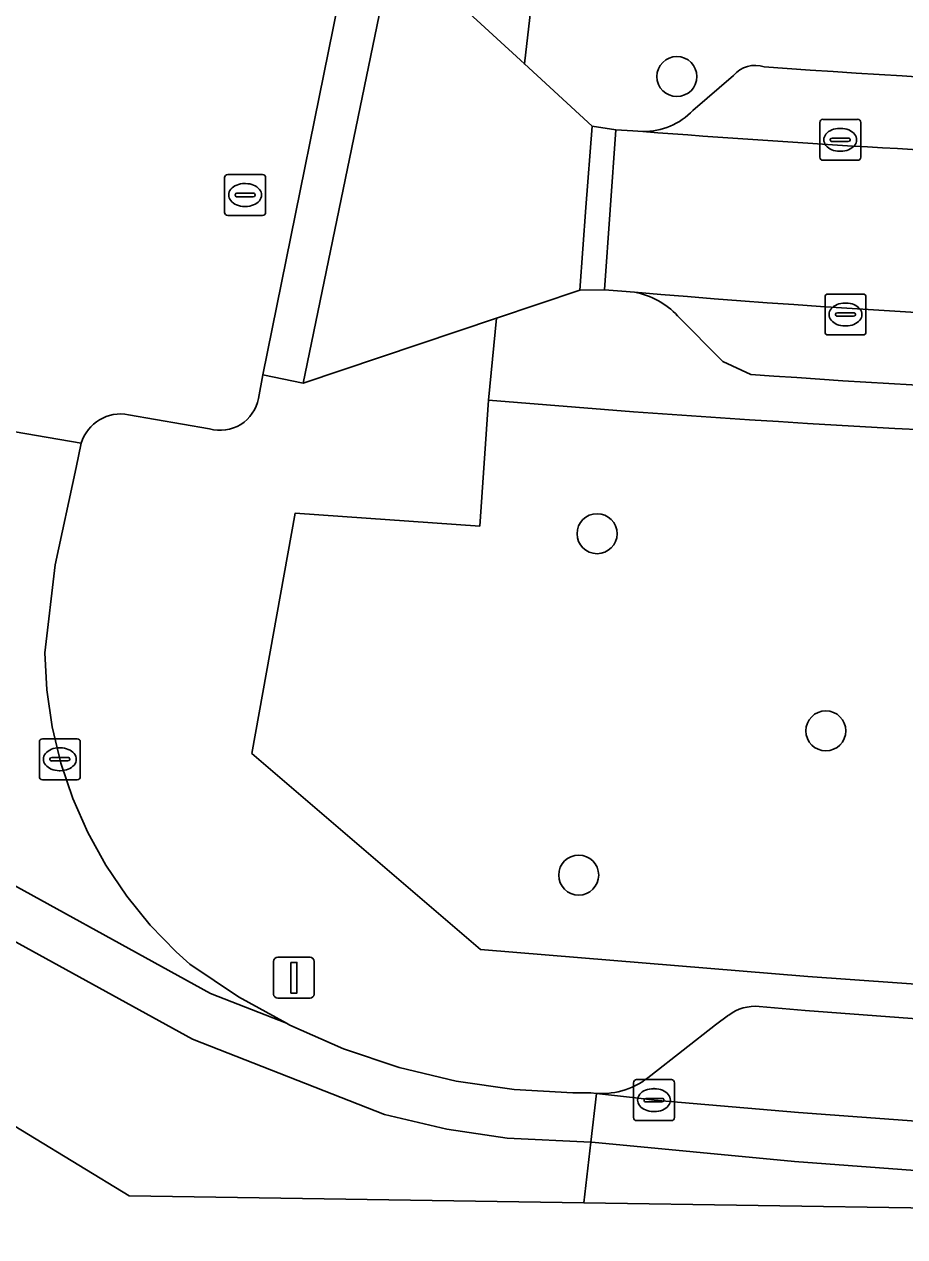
# Model space of a CAD drawing. Extents: x 158086 to 159499, y 382904 to 383981.
# Drawn here: x 159168.5 to 159190.03, y 382903.89 to 382933.52 of the extents above; entities that cross this region are included whole.
import ezdxf

# ---------------------------------------------------------------- set-up
doc = ezdxf.new("R2010")
doc.units = 0
for name, color, linetype in [('IMGEO_Berm_groen', 7, 'Continuous'), ('IMGEO_Boom', 7, 'Continuous'), ('IMGEO_Kolk', 7, 'Continuous'), ('IMGEO_Lichtmast', 7, 'Continuous'), ('IMGEO_Parkeervlak_open', 7, 'Continuous'), ('IMGEO_Rijbaan_lokaal_gesloten', 7, 'Continuous'), ('IMGEO_Rijbaan_lokaal_open', 7, 'Continuous'), ('IMGEO_Rioolput', 7, 'Continuous'), ('IMGEO_Voetpad_gesloten', 7, 'Continuous'), ('IMGEO_Voetpad_open', 7, 'Continuous')]:
    doc.layers.add(name, color=color, linetype=linetype)

msp = doc.modelspace()

# ---------------------------------------------------------------- linework, layer by layer
at = {"layer": 'IMGEO_Berm_groen'}
msp.add_lwpolyline([(159179.848, 382924.334), (159179.638, 382921.253), (159175.122, 382921.568), (159174.064, 382915.699), (159179.653, 382910.904), (159187.658, 382910.245), (159194.433, 382909.763), (159202.968, 382909.501), (159203.152, 382909.506), (159203.138, 382910.952), (159203.11, 382913.952), (159217.185, 382914.211), (159225.984, 382914.628), (159225.306, 382923.705)], dxfattribs=at)
msp.add_arc((159206.976, 383241.919), 318.742, 265.11771, 273.29679, dxfattribs=at)
at = {"layer": 'IMGEO_Boom'}
for centre in [(159184.455, 382932.241), (159182.505, 382921.068), (159188.096, 382916.25), (159182.056, 382912.725)]:
    msp.add_circle(centre, 0.489, dxfattribs=at)
at = {"layer": 'IMGEO_Kolk'}
for p, q in [((159187.947, 382930.269), (159187.947, 382931.121)), ((159188.022, 382931.195), (159188.874, 382931.195)), ((159188.435, 382930.975), (159188.46, 382930.975)), ((159188.948, 382931.121), (159188.948, 382930.269)), ((159188.206, 382930.689), (159188.206, 382930.701)), ((159188.644, 382930.652), (159188.246, 382930.652)), ((159188.249, 382930.738), (159188.647, 382930.738)), ((159188.69, 382930.701), (159188.69, 382930.689)), ((159188.458, 382930.415), (159188.433, 382930.415)), ((159188.874, 382930.195), (159188.022, 382930.195)), ((159188.076, 382926), (159188.076, 382926.852)), ((159188.151, 382926.926), (159189.003, 382926.926)), ((159189.077, 382926.852), (159189.077, 382926)), ((159188.378, 382926.469), (159188.776, 382926.469)), ((159188.564, 382926.706), (159188.589, 382926.706)), ((159188.335, 382926.42), (159188.335, 382926.432)), ((159188.773, 382926.383), (159188.375, 382926.383)), ((159188.819, 382926.432), (159188.819, 382926.42)), ((159189.003, 382925.926), (159188.151, 382925.926)), ((159188.587, 382926.146), (159188.562, 382926.146)), ((159168.872, 382915.131), (159168.872, 382915.983)), ((159168.947, 382916.057), (159169.799, 382916.057)), ((159169.36, 382915.837), (159169.385, 382915.837)), ((159169.873, 382915.983), (159169.873, 382915.131)), ((159169.131, 382915.551), (159169.131, 382915.563)), ((159169.569, 382915.514), (159169.171, 382915.514)), ((159169.174, 382915.6), (159169.572, 382915.6)), ((159169.615, 382915.563), (159169.615, 382915.551)), ((159169.383, 382915.277), (159169.358, 382915.277)), ((159169.799, 382915.057), (159168.947, 382915.057)), ((159183.395, 382906.8), (159183.395, 382907.652)), ((159183.47, 382907.726), (159184.322, 382907.726)), ((159183.883, 382907.506), (159183.908, 382907.506)), ((159184.396, 382907.652), (159184.396, 382906.8)), ((159183.654, 382907.22), (159183.654, 382907.232)), ((159183.697, 382907.269), (159184.095, 382907.269)), ((159184.138, 382907.232), (159184.138, 382907.22)), ((159184.092, 382907.183), (159183.694, 382907.183)), ((159183.906, 382906.946), (159183.881, 382906.946)), ((159184.322, 382906.726), (159183.47, 382906.726))]:
    msp.add_line(p, q, dxfattribs=at)
for points in [[(159187.947, 382930.269), (159187.947, 382931.121)], [(159188.022, 382931.195), (159188.874, 382931.195)], [(159188.948, 382931.121), (159188.948, 382930.269)], [(159188.874, 382930.195), (159188.022, 382930.195)], [(159188.076, 382926), (159188.076, 382926.852)], [(159188.151, 382926.926), (159189.003, 382926.926)], [(159189.077, 382926.852), (159189.077, 382926)], [(159189.003, 382925.926), (159188.151, 382925.926)], [(159168.872, 382915.131), (159168.872, 382915.983)], [(159168.947, 382916.057), (159169.799, 382916.057)], [(159169.873, 382915.983), (159169.873, 382915.131)], [(159169.799, 382915.057), (159168.947, 382915.057)], [(159183.395, 382906.8), (159183.395, 382907.652)], [(159183.47, 382907.726), (159184.322, 382907.726)], [(159184.396, 382907.652), (159184.396, 382906.8)], [(159184.322, 382906.726), (159183.47, 382906.726)]]:
    msp.add_lwpolyline(points, dxfattribs=at)
for centre, radius, start, end in [((159188.024, 382931.119), 0.0765, 91.552, 178.448), ((159188.024, 382931.119), 0.0765, 91.552, 178.448), ((159188.872, 382931.119), 0.0765, 1.552, 88.448), ((159188.872, 382931.119), 0.0765, 1.552, 88.448), ((159188.246, 382930.698), 0.0403, 85.8775, 175.7526), ((159188.243, 382930.688), 0.0366, 178.938, 274.7102), ((159188.647, 382930.695), 0.043, 264.8664, 352.4533), ((159188.651, 382930.7), 0.0386, 1.7309, 96.639), ((159188.024, 382930.271), 0.0765, 181.552, 268.448), ((159188.024, 382930.271), 0.0765, 181.552, 268.448), ((159188.872, 382930.271), 0.0765, 271.552, 358.448), ((159188.872, 382930.271), 0.0765, 271.552, 358.448), ((159188.153, 382926.85), 0.0765, 91.552, 178.448), ((159188.153, 382926.85), 0.0765, 91.552, 178.448), ((159189.001, 382926.85), 0.0765, 1.552, 88.448), ((159189.001, 382926.85), 0.0765, 1.552, 88.448), ((159188.375, 382926.429), 0.0403, 85.8775, 175.7526), ((159188.78, 382926.431), 0.0386, 1.7309, 96.639), ((159188.372, 382926.419), 0.0366, 178.938, 274.7102), ((159188.776, 382926.426), 0.043, 264.8664, 352.4533), ((159188.153, 382926.002), 0.0765, 181.552, 268.448), ((159188.153, 382926.002), 0.0765, 181.552, 268.448), ((159189.001, 382926.002), 0.0765, 271.552, 358.448), ((159189.001, 382926.002), 0.0765, 271.552, 358.448), ((159168.949, 382915.981), 0.0765, 91.552, 178.448), ((159168.949, 382915.981), 0.0765, 91.552, 178.448), ((159169.797, 382915.981), 0.0765, 1.552, 88.448), ((159169.797, 382915.981), 0.0765, 1.552, 88.448), ((159169.171, 382915.56), 0.0403, 85.8775, 175.7526), ((159169.168, 382915.55), 0.0366, 178.938, 274.7102), ((159169.572, 382915.557), 0.043, 264.8664, 352.4533), ((159169.576, 382915.562), 0.0386, 1.7309, 96.639), ((159168.949, 382915.133), 0.0765, 181.552, 268.448), ((159168.949, 382915.133), 0.0765, 181.552, 268.448), ((159169.797, 382915.133), 0.0765, 271.552, 358.448), ((159169.797, 382915.133), 0.0765, 271.552, 358.448), ((159183.472, 382907.65), 0.0765, 91.552, 178.448), ((159183.472, 382907.65), 0.0765, 91.552, 178.448), ((159184.32, 382907.65), 0.0765, 1.552, 88.448), ((159184.32, 382907.65), 0.0765, 1.552, 88.448), ((159183.694, 382907.229), 0.0403, 85.8775, 175.7526), ((159183.691, 382907.219), 0.0366, 178.938, 274.7102), ((159184.095, 382907.226), 0.043, 264.8664, 352.4533), ((159184.099, 382907.231), 0.0386, 1.7309, 96.639), ((159183.472, 382906.802), 0.0765, 181.552, 268.448), ((159183.472, 382906.802), 0.0765, 181.552, 268.448), ((159184.32, 382906.802), 0.0765, 271.552, 358.448), ((159184.32, 382906.802), 0.0765, 271.552, 358.448)]:
    msp.add_arc(centre, radius, start, end, dxfattribs=at)
for centre, major_axis, ratio, start_param, end_param in [((159188.434, 382930.695), (-0.387, 0.002), 0.722429, 4.712389, 7.853982), ((159188.459, 382930.695), (-0.39, 0.002), 0.717154, 1.570796, 4.712389), ((159188.563, 382926.426), (-0.387, 0.002), 0.722429, 4.712389, 7.853982), ((159188.588, 382926.426), (-0.39, 0.002), 0.717154, 1.570796, 4.712389), ((159169.359, 382915.557), (-0.387, 0.002), 0.722429, 4.712389, 7.853982), ((159169.384, 382915.557), (-0.39, 0.002), 0.717154, 1.570796, 4.712389), ((159183.882, 382907.226), (-0.387, 0.002), 0.722429, 4.712389, 7.853982), ((159183.907, 382907.226), (-0.39, 0.002), 0.717154, 1.570796, 4.712389)]:
    msp.add_ellipse(centre, major_axis=major_axis, ratio=ratio, start_param=start_param, end_param=end_param, dxfattribs=at)
at = {"layer": 'IMGEO_Lichtmast'}
for p, q in [((159174.599, 382909.817), (159174.599, 382910.617)), ((159174.599, 382910.617), (159174.599, 382909.817)), ((159174.699, 382910.717), (159175.489, 382910.717)), ((159175.489, 382910.717), (159174.699, 382910.717)), ((159175.589, 382910.617), (159175.589, 382909.817)), ((159175.589, 382909.817), (159175.589, 382910.617)), ((159175.489, 382909.717), (159174.699, 382909.717)), ((159174.699, 382909.717), (159175.489, 382909.717))]:
    msp.add_line(p, q, dxfattribs=at)
msp.add_lwpolyline([(159175.019, 382910.592), (159175.169, 382910.592), (159175.169, 382909.842), (159175.019, 382909.842), (159175.019, 382910.592)], dxfattribs=at)
for centre, start, end in [((159174.699, 382910.617), 90, 180), ((159174.699, 382910.617), 90, 180), ((159175.489, 382910.617), 0, 90), ((159175.489, 382910.617), 360, 90), ((159174.699, 382909.817), 180, 270), ((159174.699, 382909.817), 180, 270), ((159175.489, 382909.817), 270, 0), ((159175.489, 382909.817), 270, 0)]:
    msp.add_arc(centre, 0.1, start, end, dxfattribs=at)
at = {"layer": 'IMGEO_Parkeervlak_open'}
for points in [[(159185.839, 382932.267), (159184.848, 382931.413)], [(159184.471, 382926.391), (159185.582, 382925.278), (159186.26, 382924.961)], [(159185.721, 382909.303), (159185.397, 382909.066), (159183.816, 382907.83)], [(159203.021, 382908.677), (159194.456, 382908.907), (159187.589, 382909.413), (159186.467, 382909.518)], [(159182.487, 382907.391), (159183.519, 382907.277), (159183.897, 382907.225), (159187.431, 382906.922), (159194.172, 382906.423), (159203.014, 382906.163), (159222.717, 382907.061), (159224.726, 382907.201), (159226.735, 382907.338)]]:
    msp.add_lwpolyline(points, dxfattribs=at)
for centre, radius, start, end in [((159186.371, 382931.815), 0.698, 71.7702, 139.6559), ((159205.276, 383188.914), 257.116, 265.83221, 269.84479), ((159183.628, 382932.595), 1.699, 269.8742, 315.9228), ((159206.744, 383228.993), 298.992, 265.56517, 270.06677), ((159207.278, 383211.033), 285.065, 265.19858, 273.5738), ((159183.112, 382925.159), 1.835, 42.1872, 80.4168), ((159207.274, 383217.36), 293.153, 265.88927, 272.94503), ((159186.377, 382908.43), 1.091, 85.2444, 126.91), ((159182.619, 382909.223), 1.837, 265.8889, 310.6703)]:
    msp.add_arc(centre, radius, start, end, dxfattribs=at)
at = {"layer": 'IMGEO_Rijbaan_lokaal_gesloten'}
for points in [[(159182.177, 382904.717), (159235.574, 382903.887), (159298.955, 382915.255), (159487.584, 382982.952), (159486.093, 382987.076), (159481.745, 382985.714), (159481.616, 382985.674), (159478.778, 382984.754), (159459.079, 382978.41)], [(159261.72, 382911.256), (159245.347, 382908.949), (159231.383, 382907.639), (159229.404, 382907.513), (159227.425, 382907.384), (159226.735, 382907.338), (159224.726, 382907.201), (159222.717, 382907.061), (159203.014, 382906.163), (159194.172, 382906.423), (159187.431, 382906.922), (159183.897, 382907.225), (159183.519, 382907.277), (159182.487, 382907.391), (159182.349, 382906.198), (159182.374, 382906.196), (159187.33, 382905.726), (159194.11, 382905.224), (159203.024, 382904.963), (159222.785, 382905.863), (159231.478, 382906.443), (159245.487, 382907.757), (159261.925, 382910.075)], [(159261.925, 382910.075), (159245.487, 382907.757), (159231.478, 382906.443), (159222.785, 382905.863), (159203.024, 382904.963), (159194.11, 382905.224), (159187.33, 382905.726), (159182.374, 382906.196), (159182.349, 382906.198), (159182.177, 382904.717)]]:
    msp.add_lwpolyline(points, dxfattribs=at)
at = {"layer": 'IMGEO_Rijbaan_lokaal_open'}
for points in [[(159174.229, 382924.373), (159174.335, 382924.954), (159176.513, 382935.676)], [(159183.624, 382930.896), (159183.376, 382930.916), (159182.962, 382930.938), (159182.689, 382927.031), (159183.112, 382926.993), (159183.417, 382926.968)], [(159160.398, 382930.152), (159161.341, 382926.401), (159161.418, 382925.845), (159161.386, 382924.739), (159169.896, 382923.282)], [(159136.507, 382922.214), (159146.334, 382919.936), (159164.909, 382908.636), (159171.067, 382904.89), (159182.177, 382904.717), (159182.349, 382906.198), (159180.305, 382906.298), (159178.834, 382906.513), (159177.308, 382906.878), (159172.614, 382908.717), (159154.03, 382918.935), (159138.724, 382926.621), (159138.468, 382926.137), (159136.507, 382922.214)], [(159154.589, 382919.997), (159173.052, 382909.835), (159174.915, 382909.105), (159173.742, 382909.75), (159172.554, 382910.55), (159172.219, 382910.851), (159171.583, 382911.504), (159171.008, 382912.211), (159170.499, 382912.966), (159170.059, 382913.764), (159169.692, 382914.599), (159169.401, 382915.462), (159169.188, 382916.348), (159169.056, 382917.25), (159169.004, 382918.16), (159169.26, 382920.305), (159169.774, 382922.689), (159169.896, 382923.282), (159161.386, 382924.739)], [(159171.052, 382923.977), (159173.032, 382923.629)]]:
    msp.add_lwpolyline(points, dxfattribs=at)
msp.add_lwpolyline([(159153.426, 382920.632), (159141.101, 382926.784), (159139.289, 382927.685), (159138.724, 382926.621), (159154.03, 382918.935), (159172.614, 382908.717), (159177.308, 382906.878), (159178.834, 382906.513), (159180.305, 382906.298), (159182.349, 382906.198), (159182.487, 382907.391), (159182.353, 382907.406), (159181.909, 382907.405), (159180.479, 382907.485), (159179.061, 382907.693), (159177.668, 382908.026), (159176.31, 382908.483), (159174.998, 382909.059), (159174.915, 382909.105), (159173.052, 382909.835), (159154.589, 382919.997), (159154.183, 382920.174), (159153.794, 382920.386)], close=True, dxfattribs=at)
for centre, radius, start, end in [((159206.744, 383228.993), 298.992, 265.56517, 270.06677), ((159207.278, 383211.033), 285.065, 265.19858, 273.5738), ((159173.288, 382924.553), 0.958, 254.5323, 349.1941), ((159170.863, 382922.983), 1.012, 79.2192, 162.8103)]:
    msp.add_arc(centre, radius, start, end, dxfattribs=at)
at = {"layer": 'IMGEO_Rioolput'}
for p, q in [((159173.401, 382928.92), (159173.401, 382929.772)), ((159173.476, 382929.846), (159174.328, 382929.846)), ((159174.402, 382929.772), (159174.402, 382928.92)), ((159173.889, 382929.626), (159173.914, 382929.626)), ((159173.66, 382929.34), (159173.66, 382929.352)), ((159174.098, 382929.303), (159173.7, 382929.303)), ((159173.703, 382929.389), (159174.101, 382929.389)), ((159174.144, 382929.352), (159174.144, 382929.34)), ((159174.328, 382928.846), (159173.476, 382928.846)), ((159173.912, 382929.066), (159173.887, 382929.066))]:
    msp.add_line(p, q, dxfattribs=at)
for points in [[(159173.401, 382928.92), (159173.401, 382929.772)], [(159173.476, 382929.846), (159174.328, 382929.846)], [(159174.402, 382929.772), (159174.402, 382928.92)], [(159174.328, 382928.846), (159173.476, 382928.846)]]:
    msp.add_lwpolyline(points, dxfattribs=at)
for centre, radius, start, end in [((159173.478, 382929.77), 0.0765, 91.552, 178.448), ((159173.478, 382929.77), 0.0765, 91.552, 178.448), ((159174.326, 382929.77), 0.0765, 1.552, 88.448), ((159174.326, 382929.77), 0.0765, 1.552, 88.448), ((159173.7, 382929.349), 0.0403, 85.8775, 175.7526), ((159173.697, 382929.339), 0.0366, 178.938, 274.7102), ((159174.101, 382929.346), 0.043, 264.8664, 352.4533), ((159174.105, 382929.351), 0.0386, 1.7309, 96.639), ((159173.478, 382928.922), 0.0765, 181.552, 268.448), ((159173.478, 382928.922), 0.0765, 181.552, 268.448), ((159174.326, 382928.922), 0.0765, 271.552, 358.448), ((159174.326, 382928.922), 0.0765, 271.552, 358.448)]:
    msp.add_arc(centre, radius, start, end, dxfattribs=at)
for centre, major_axis, ratio, start_param, end_param in [((159173.888, 382929.346), (-0.387, 0.002), 0.722429, 4.712389, 7.853982), ((159173.913, 382929.346), (-0.39, 0.002), 0.717154, 1.570796, 4.712389)]:
    msp.add_ellipse(centre, major_axis=major_axis, ratio=ratio, start_param=start_param, end_param=end_param, dxfattribs=at)
at = {"layer": 'IMGEO_Voetpad_gesloten'}
msp.add_lwpolyline([(159182.689, 382927.031), (159182.962, 382930.938), (159182.381, 382931.03), (159182.232, 382929.044), (159182.081, 382927.02)], close=True, dxfattribs=at)
at = {"layer": 'IMGEO_Voetpad_open'}
for points in [[(159177.981, 382942.679), (159176.866, 382937.374), (159176.513, 382935.676), (159177.54, 382935.488), (159180.73, 382932.55), (159181.621, 382940.276)], [(159224.421, 382936.428), (159223.109, 382936.368), (159211.574, 382935.842), (159192.563, 382936.25), (159183.582, 382936.837), (159181.621, 382940.276), (159180.73, 382932.55), (159182.381, 382931.03), (159182.962, 382930.938), (159183.376, 382930.916), (159183.624, 382930.896)], [(159184.848, 382931.413), (159185.839, 382932.267)], [(159183.417, 382926.968), (159183.112, 382926.993), (159182.689, 382927.031), (159182.081, 382927.02), (159180.049, 382926.338), (159179.848, 382924.334)], [(159203.152, 382909.506), (159202.968, 382909.501), (159194.433, 382909.763), (159187.658, 382910.245), (159179.653, 382910.904), (159174.064, 382915.699), (159175.122, 382921.568), (159179.638, 382921.253), (159179.848, 382924.334), (159180.049, 382926.338), (159175.324, 382924.75), (159174.335, 382924.954), (159174.229, 382924.373)], [(159186.26, 382924.961), (159185.582, 382925.278), (159184.471, 382926.391)], [(159173.032, 382923.629), (159171.052, 382923.977)], [(159169.896, 382923.282), (159169.774, 382922.689), (159169.26, 382920.305), (159169.004, 382918.16), (159169.056, 382917.25), (159169.188, 382916.348), (159169.401, 382915.462), (159169.692, 382914.599), (159170.059, 382913.764), (159170.499, 382912.966), (159171.008, 382912.211), (159171.583, 382911.504), (159172.219, 382910.851), (159172.554, 382910.55), (159173.742, 382909.75), (159174.915, 382909.105), (159174.998, 382909.059), (159176.31, 382908.483), (159177.668, 382908.026), (159179.061, 382907.693), (159180.479, 382907.485), (159181.909, 382907.405), (159182.353, 382907.406), (159182.487, 382907.391)], [(159183.816, 382907.83), (159185.397, 382909.066), (159185.721, 382909.303)], [(159186.467, 382909.518), (159187.589, 382909.413), (159194.456, 382908.907), (159203.021, 382908.677)]]:
    msp.add_lwpolyline(points, dxfattribs=at)
for points in [[(159174.335, 382924.954), (159175.324, 382924.75), (159177.54, 382935.488), (159176.513, 382935.676)], [(159182.381, 382931.03), (159180.73, 382932.55), (159177.54, 382935.488), (159175.324, 382924.75), (159180.049, 382926.338), (159182.081, 382927.02), (159182.232, 382929.044)]]:
    msp.add_lwpolyline(points, close=True, dxfattribs=at)
for centre, radius, start, end in [((159186.371, 382931.815), 0.698, 71.7702, 139.6559), ((159205.276, 383188.914), 257.116, 265.83221, 269.84479), ((159183.628, 382932.595), 1.699, 269.8742, 315.9228), ((159183.112, 382925.159), 1.835, 42.1872, 80.4168), ((159207.274, 383217.36), 293.153, 265.88927, 272.94503), ((159173.288, 382924.553), 0.958, 254.5323, 349.1941), ((159206.976, 383241.919), 318.742, 265.11771, 273.29679), ((159170.863, 382922.983), 1.012, 79.2192, 162.8103), ((159186.377, 382908.43), 1.091, 85.2444, 126.91), ((159182.619, 382909.223), 1.837, 265.8889, 310.6703)]:
    msp.add_arc(centre, radius, start, end, dxfattribs=at)

doc.saveas('drawing.dxf')
